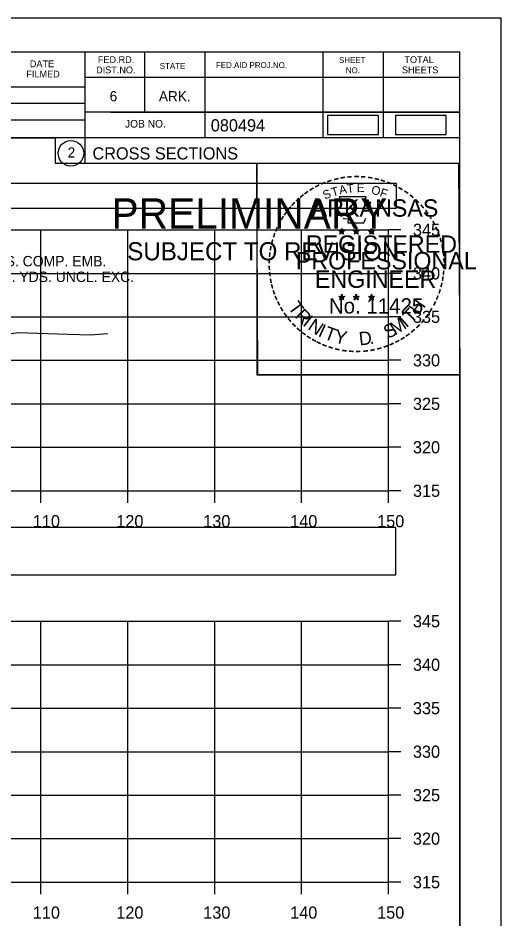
# Model space of a CAD drawing. Extents: x 1376273 to 1384221, y 378927 to 384592.
# Drawn here: x 1381465.7 to 1381521.3, y 381928.3 to 382031.9 of the extents above; entities that cross this region are included whole.
import ezdxf

# ---------------------------------------------------------------- set-up
doc = ezdxf.new("R2010")
doc.units = 0
for name, color, linetype in [('R_Axis', 7, 'Continuous'), ('R_Axis Annot', 7, 'Continuous'), ('R_Border', 7, 'Continuous'), ('R_Border PE', 7, 'Continuous'), ('R_Border Prem', 7, 'Continuous'), ('R_Drive', 7, 'Continuous'), ('R_Exist Surface', 7, 'Continuous'), ('R_Grid', 7, 'Continuous'), ('R_No Plot', 7, 'Continuous')]:
    doc.layers.add(name, color=color, linetype=linetype)

msp = doc.modelspace()

# ---------------------------------------------------------------- linework, layer by layer
at = {"layer": 'R_Axis'}
for p, q in [((1381508.35, 381977.52), (1381508.35, 382007.52)), ((1381509.75, 382007.52), (1381508.35, 382007.52)), ((1381509.75, 382002.52), (1381508.35, 382002.52)), ((1381509.75, 381997.52), (1381508.35, 381997.52)), ((1381509.75, 381992.52), (1381508.35, 381992.52)), ((1381509.75, 381987.52), (1381508.35, 381987.52)), ((1381509.75, 381982.52), (1381508.35, 381982.52)), ((1381208.35, 381977.52), (1381508.35, 381977.52)), ((1381468.35, 381976.12), (1381468.35, 381977.52)), ((1381478.35, 381976.12), (1381478.35, 381977.52)), ((1381488.35, 381976.12), (1381488.35, 381977.52)), ((1381498.35, 381976.12), (1381498.35, 381977.52)), ((1381508.35, 381976.12), (1381508.35, 381977.52)), ((1381509.75, 381977.52), (1381508.35, 381977.52)), ((1381508.35, 381932.52), (1381508.35, 381962.52)), ((1381509.75, 381962.52), (1381508.35, 381962.52)), ((1381509.75, 381957.52), (1381508.35, 381957.52)), ((1381509.75, 381952.52), (1381508.35, 381952.52)), ((1381509.75, 381947.52), (1381508.35, 381947.52)), ((1381509.75, 381942.52), (1381508.35, 381942.52)), ((1381509.75, 381937.52), (1381508.35, 381937.52)), ((1381208.35, 381932.52), (1381508.35, 381932.52)), ((1381468.35, 381931.12), (1381468.35, 381932.52)), ((1381478.35, 381931.12), (1381478.35, 381932.52)), ((1381488.35, 381931.12), (1381488.35, 381932.52)), ((1381498.35, 381931.12), (1381498.35, 381932.52)), ((1381508.35, 381931.12), (1381508.35, 381932.52)), ((1381509.75, 381932.52), (1381508.35, 381932.52))]:
    msp.add_line(p, q, dxfattribs=at)
at = {"layer": 'R_Axis Annot'}
for points in [[(1381207.46, 382010.03), (1381509.26, 382010.03), (1381509.26, 382012.85), (1381207.46, 382012.85)], [(1381207.5, 381967.87), (1381509.19, 381967.87), (1381509.19, 381973.29), (1381207.5, 381973.29)]]:
    msp.add_lwpolyline(points, close=True, dxfattribs=at)
at = {"layer": 'R_Border'}
for p, q in [((1381200.35, 382027.98), (1381516.53, 382027.98)), ((1381473.43, 382027.98), (1381473.43, 382015.18)), ((1381480.27, 382027.98), (1381480.27, 382021.04)), ((1381487.21, 382027.98), (1381487.21, 382018.1)), ((1381500.79, 382027.98), (1381500.79, 382018.1)), ((1381507.73, 382027.98), (1381507.73, 382018.1)), ((1381516.53, 381822.52), (1381516.53, 382027.98)), ((1381516.53, 382025.04), (1381473.43, 382025.04)), ((1381516.53, 382025.06), (1381516.53, 382025.06)), ((1381434.27, 382023.96), (1381473.43, 382023.96)), ((1381434.27, 382022.1), (1381473.43, 382022.1)), ((1381516.53, 382021.04), (1381473.43, 382021.04)), ((1381476.39, 382021.04), (1381516.53, 382021.04)), ((1381434.27, 382020.16), (1381473.43, 382020.16)), ((1381516.53, 382018.1), (1381434.27, 382018.1)), ((1381473.43, 382015.18), (1381516.53, 382015.18))]:
    msp.add_line(p, q, dxfattribs=at)
msp.add_circle((1381471.81, 382016.32), 1.47, dxfattribs=at)
at = {"layer": 'R_Border PE'}
for p, q in [((1381502.61, 382007.44), (1381502.96, 382007.33)), ((1381502.61, 382007.44), (1381502.87, 382007.39)), ((1381502.61, 382007.44), (1381502.85, 382007.32)), ((1381502.75, 382007.03), (1381502.96, 382007.33)), ((1381502.75, 382007.03), (1381502.87, 382007.27)), ((1381502.75, 382007.03), (1381502.96, 382007.25)), ((1381502.96, 382007.69), (1381502.92, 382007.44)), ((1381502.96, 382007.33), (1381502.96, 382007.69)), ((1381502.96, 382007.69), (1381503.01, 382007.44)), ((1381503.31, 382007.44), (1381502.96, 382007.33)), ((1381503.17, 382007.03), (1381502.96, 382007.33)), ((1381503.17, 382007.03), (1381502.96, 382007.24)), ((1381503.31, 382007.44), (1381503.02, 382007.39)), ((1381503.17, 382007.03), (1381503.04, 382007.32)), ((1381503.31, 382007.44), (1381503.1, 382007.34)), ((1381504.28, 382007.44), (1381504.63, 382007.33)), ((1381504.28, 382007.44), (1381504.54, 382007.39)), ((1381504.28, 382007.44), (1381504.52, 382007.32)), ((1381504.42, 382007.03), (1381504.63, 382007.33)), ((1381504.42, 382007.03), (1381504.54, 382007.27)), ((1381504.42, 382007.03), (1381504.63, 382007.25)), ((1381504.63, 382007.69), (1381504.59, 382007.44)), ((1381504.63, 382007.33), (1381504.63, 382007.69)), ((1381504.63, 382007.69), (1381504.68, 382007.44)), ((1381504.98, 382007.44), (1381504.63, 382007.33)), ((1381504.84, 382007.03), (1381504.63, 382007.33)), ((1381504.84, 382007.03), (1381504.63, 382007.24)), ((1381504.98, 382007.44), (1381504.69, 382007.39)), ((1381504.84, 382007.03), (1381504.71, 382007.32)), ((1381504.98, 382007.44), (1381504.77, 382007.34)), ((1381506.05, 382007.43), (1381506.4, 382007.31)), ((1381506.05, 382007.43), (1381506.3, 382007.38)), ((1381506.05, 382007.43), (1381506.28, 382007.3)), ((1381506.18, 382007.02), (1381506.4, 382007.31)), ((1381506.18, 382007.02), (1381506.31, 382007.26)), ((1381506.18, 382007.02), (1381506.39, 382007.23)), ((1381506.4, 382007.68), (1381506.35, 382007.43)), ((1381506.61, 382007.02), (1381506.39, 382007.23)), ((1381506.4, 382007.31), (1381506.4, 382007.68)), ((1381506.4, 382007.68), (1381506.44, 382007.43)), ((1381506.74, 382007.43), (1381506.4, 382007.31)), ((1381506.61, 382007.02), (1381506.4, 382007.31)), ((1381506.74, 382007.43), (1381506.46, 382007.38)), ((1381506.61, 382007.02), (1381506.47, 382007.31)), ((1381506.74, 382007.43), (1381506.54, 382007.32)), ((1381502.96, 382000.12), (1381502.92, 381999.87)), ((1381502.96, 381999.75), (1381502.96, 382000.12)), ((1381502.96, 382000.12), (1381503.01, 381999.87)), ((1381504.63, 382000.12), (1381504.59, 381999.87)), ((1381504.63, 381999.75), (1381504.63, 382000.12)), ((1381504.63, 382000.12), (1381504.68, 381999.87)), ((1381506.39, 382000.11), (1381506.35, 381999.86)), ((1381506.39, 381999.74), (1381506.39, 382000.11)), ((1381506.39, 382000.11), (1381506.44, 381999.86)), ((1381502.61, 381999.86), (1381502.96, 381999.75)), ((1381502.61, 381999.86), (1381502.86, 381999.82)), ((1381502.61, 381999.86), (1381502.85, 381999.74)), ((1381502.74, 381999.46), (1381502.96, 381999.75)), ((1381502.74, 381999.46), (1381502.87, 381999.7)), ((1381502.74, 381999.46), (1381502.96, 381999.67)), ((1381503.3, 381999.86), (1381502.96, 381999.75)), ((1381503.17, 381999.46), (1381502.96, 381999.75)), ((1381503.17, 381999.46), (1381502.96, 381999.67)), ((1381503.3, 381999.86), (1381503.02, 381999.82)), ((1381503.17, 381999.46), (1381503.03, 381999.75)), ((1381503.3, 381999.86), (1381503.1, 381999.76)), ((1381504.28, 381999.86), (1381504.63, 381999.75)), ((1381504.28, 381999.86), (1381504.53, 381999.82)), ((1381504.28, 381999.86), (1381504.51, 381999.74)), ((1381504.41, 381999.46), (1381504.63, 381999.75)), ((1381504.41, 381999.46), (1381504.54, 381999.7)), ((1381504.41, 381999.46), (1381504.62, 381999.67)), ((1381504.84, 381999.46), (1381504.62, 381999.67)), ((1381504.97, 381999.86), (1381504.63, 381999.75)), ((1381504.84, 381999.46), (1381504.63, 381999.75)), ((1381504.97, 381999.86), (1381504.69, 381999.82)), ((1381504.84, 381999.46), (1381504.7, 381999.75)), ((1381504.97, 381999.86), (1381504.77, 381999.76)), ((1381506.04, 381999.85), (1381506.39, 381999.74)), ((1381506.04, 381999.85), (1381506.3, 381999.81)), ((1381506.04, 381999.85), (1381506.28, 381999.73)), ((1381506.18, 381999.45), (1381506.39, 381999.74)), ((1381506.18, 381999.45), (1381506.3, 381999.69)), ((1381506.18, 381999.45), (1381506.39, 381999.66)), ((1381506.74, 381999.85), (1381506.39, 381999.74)), ((1381506.61, 381999.45), (1381506.39, 381999.74)), ((1381506.61, 381999.45), (1381506.39, 381999.66)), ((1381506.74, 381999.85), (1381506.45, 381999.81)), ((1381506.61, 381999.45), (1381506.47, 381999.74)), ((1381506.74, 381999.85), (1381506.54, 381999.75))]:
    msp.add_line(p, q, dxfattribs=at)
for points in [[(1381502.65, 382011.32), (1381502.92, 382010.49)], [(1381506.16, 382010.39), (1381506.31, 382010.68), (1381505.62, 382010.65), (1381505.77, 382011.32), (1381502.65, 382011.32)], [(1381503.15, 382008.89), (1381503.15, 382008.81), (1381503.71, 382008.79), (1381503.65, 382008.31), (1381505.52, 382008.31), (1381505.73, 382008.85)], [(1381502.96, 382007.69), (1381503.17, 382007.03), (1381502.61, 382007.44), (1381503.31, 382007.44), (1381502.75, 382007.03), (1381502.96, 382007.69)], [(1381504.63, 382007.69), (1381504.84, 382007.03), (1381504.28, 382007.44), (1381504.98, 382007.44), (1381504.42, 382007.03), (1381504.63, 382007.69)], [(1381506.4, 382007.68), (1381506.61, 382007.02), (1381506.05, 382007.43), (1381506.74, 382007.43), (1381506.18, 382007.02), (1381506.4, 382007.68)], [(1381502.96, 382000.12), (1381503.17, 381999.46), (1381502.61, 381999.86), (1381503.3, 381999.86), (1381502.74, 381999.46), (1381502.96, 382000.12)], [(1381504.63, 382000.12), (1381504.84, 381999.46), (1381504.28, 381999.86), (1381504.97, 381999.86), (1381504.41, 381999.46), (1381504.63, 382000.12)], [(1381506.39, 382000.11), (1381506.61, 381999.45), (1381506.04, 381999.85), (1381506.74, 381999.85), (1381506.18, 381999.45), (1381506.39, 382000.11)]]:
    msp.add_lwpolyline(points, dxfattribs=at)
for centre, radius in [((1381502.96, 382007.33), 0.172), ((1381502.96, 382007.33), 0.145), ((1381502.96, 382007.33), 0.116), ((1381502.96, 382007.33), 0.0991), ((1381502.96, 382007.33), 0.0747), ((1381502.96, 382007.33), 0.0495), ((1381502.96, 382007.33), 0.0296), ((1381504.63, 382007.33), 0.172), ((1381504.63, 382007.33), 0.145), ((1381504.63, 382007.33), 0.116), ((1381504.63, 382007.33), 0.0991), ((1381504.63, 382007.33), 0.0747), ((1381504.63, 382007.33), 0.0495), ((1381504.63, 382007.33), 0.0296), ((1381506.39, 382007.31), 0.172), ((1381506.39, 382007.31), 0.145), ((1381506.39, 382007.31), 0.116), ((1381506.39, 382007.31), 0.0991), ((1381506.39, 382007.31), 0.0747), ((1381506.39, 382007.31), 0.0495), ((1381506.39, 382007.31), 0.0296), ((1381502.96, 381999.75), 0.172), ((1381502.96, 381999.75), 0.145), ((1381502.96, 381999.75), 0.116), ((1381502.96, 381999.75), 0.0991), ((1381502.96, 381999.75), 0.0747), ((1381502.96, 381999.75), 0.0495), ((1381502.96, 381999.75), 0.0296), ((1381504.63, 381999.75), 0.172), ((1381504.63, 381999.75), 0.145), ((1381504.63, 381999.75), 0.116), ((1381504.63, 381999.75), 0.0991), ((1381504.63, 381999.75), 0.0747), ((1381504.63, 381999.75), 0.0495), ((1381504.63, 381999.75), 0.0296), ((1381506.39, 381999.74), 0.172), ((1381506.39, 381999.74), 0.145), ((1381506.39, 381999.74), 0.116), ((1381506.39, 381999.74), 0.0991), ((1381506.39, 381999.74), 0.0747), ((1381506.39, 381999.74), 0.0495), ((1381506.39, 381999.74), 0.0296)]:
    msp.add_circle(centre, radius, dxfattribs=at)
at = {"layer": 'R_Drive'}
for points in [[(1381501.34, 382018.49), (1381507.18, 382018.49), (1381507.18, 382020.68), (1381501.34, 382020.68)], [(1381509.13, 382018.48), (1381514.97, 382018.48), (1381514.97, 382020.67), (1381509.13, 382020.67)]]:
    msp.add_lwpolyline(points, close=True, dxfattribs=at)
at = {"layer": 'R_Exist Surface'}
msp.add_lwpolyline([(1381415.62, 381993.96), (1381417.17, 381994.06), (1381417.97, 381994.12), (1381435.41, 381994.91), (1381447.47, 381995.36), (1381449.17, 381995.3), (1381454, 381994.98), (1381454.59, 381994.94), (1381465, 381995.62), (1381465.75, 381995.7), (1381471.48, 381995.51), (1381474.07, 381995.46), (1381476.04, 381995.59)], dxfattribs=at)
at = {"layer": 'R_Grid'}
for p, q in [((1381208.35, 382007.52), (1381508.35, 382007.52)), ((1381468.35, 381977.52), (1381468.35, 382007.52)), ((1381478.35, 381977.52), (1381478.35, 382007.52)), ((1381488.35, 381977.52), (1381488.35, 382007.52)), ((1381498.35, 381977.52), (1381498.35, 382007.52)), ((1381508.35, 381977.52), (1381508.35, 382007.52)), ((1381208.35, 382002.52), (1381508.35, 382002.52)), ((1381208.35, 381997.52), (1381508.35, 381997.52)), ((1381208.35, 381992.52), (1381508.35, 381992.52)), ((1381208.35, 381987.52), (1381508.35, 381987.52)), ((1381208.35, 381982.52), (1381508.35, 381982.52)), ((1381208.35, 381977.52), (1381508.35, 381977.52)), ((1381208.35, 381962.52), (1381508.35, 381962.52)), ((1381468.35, 381932.52), (1381468.35, 381962.52)), ((1381478.35, 381932.52), (1381478.35, 381962.52)), ((1381488.35, 381932.52), (1381488.35, 381962.52)), ((1381498.35, 381932.52), (1381498.35, 381962.52)), ((1381508.35, 381932.52), (1381508.35, 381962.52)), ((1381208.35, 381957.52), (1381508.35, 381957.52)), ((1381208.35, 381952.52), (1381508.35, 381952.52)), ((1381208.35, 381947.52), (1381508.35, 381947.52)), ((1381208.35, 381942.52), (1381508.35, 381942.52)), ((1381208.35, 381937.52), (1381508.35, 381937.52)), ((1381208.35, 381932.52), (1381508.35, 381932.52))]:
    msp.add_line(p, q, dxfattribs=at)
at = {"layer": 'R_No Plot'}
for p, q in [((1381187.95, 382031.88), (1381521.28, 382031.88)), ((1381492.56, 381992.73), (1381492.56, 381992.73))]:
    msp.add_line(p, q, dxfattribs=at)
for points in [[(1381187.94, 382031.88), (1381521.28, 382031.88), (1381521.28, 381818.54), (1381187.94, 381818.54)], [(1381434.27, 382027.98), (1381434.27, 382018.1), (1381470, 382018.1), (1381470, 382015.18), (1381493.2, 382015.18), (1381493.2, 381990.85), (1381516.53, 381990.85), (1381516.53, 381822.52), (1381200.35, 381822.52), (1381200.35, 382027.98)], [(1381493.2, 382015.18), (1381516.41, 382015.18), (1381516.53, 381990.85), (1381493.32, 381990.85)]]:
    msp.add_lwpolyline(points, close=True, dxfattribs=at)

# ---------------------------------------------------------------- texts
at = {"layer": 'R_Axis Annot'}
for s, p in [('345', (1381511.15, 382006.82)), ('340', (1381511.15, 382001.82)), ('335', (1381511.15, 381996.82)), ('330', (1381511.15, 381991.82)), ('325', (1381511.15, 381986.82)), ('320', (1381511.15, 381981.82)), ('315', (1381511.15, 381976.82)), ('110', (1381467.43, 381973.32)), ('120', (1381477.03, 381973.32)), ('130', (1381487.03, 381973.32)), ('140', (1381497.03, 381973.32)), ('150', (1381507.03, 381973.32)), ('345', (1381511.15, 381961.82)), ('340', (1381511.15, 381956.82)), ('335', (1381511.15, 381951.82)), ('330', (1381511.15, 381946.82)), ('325', (1381511.15, 381941.82)), ('320', (1381511.15, 381936.82)), ('315', (1381511.15, 381931.82)), ('110', (1381467.43, 381928.32)), ('120', (1381477.03, 381928.32)), ('130', (1381487.03, 381928.32)), ('140', (1381497.03, 381928.32)), ('150', (1381507.03, 381928.32))]:
    msp.add_text(s, height=1.4, dxfattribs=at).set_placement(p)
at = {"layer": 'R_Border'}
for s, height, p in [('DATE', 0.782, (1381467.09, 382026.22)), ('FED.RD.', 0.782, (1381474.91, 382026.7)), ('SHEET', 0.684, (1381502.65, 382026.7)), ('TOTAL', 0.782, (1381510.17, 382026.7)), ('DIST.NO.', 0.782, (1381474.71, 382025.52)), ('STATE', 0.684, (1381482.03, 382026.02)), ('FED.AID PROJ.NO.', 0.684, (1381488.49, 382026.12)), ('NO.', 0.684, (1381503.43, 382025.52)), ('SHEETS', 0.782, (1381509.89, 382025.52)), ('FILMED', 0.782, (1381466.69, 382025.04)), ('6', 1.17, (1381476.27, 382022.3)), ('ARK.', 1.172, (1381481.93, 382022.3)), ('JOB NO.', 0.879, (1381478.03, 382019.28)), ('080494', 1.4, (1381487.9, 382018.84)), ('2', 1.17, (1381471.43, 382015.83)), ('CROSS SECTIONS', 1.4, (1381474.29, 382015.61))]:
    msp.add_text(s, height=height, rotation=360, dxfattribs=at).set_placement(p)
at = {"layer": 'R_Border PE'}
for s, height, rotation, p in [('-', 1.6, 13.6301, (1381502.15, 382012.68)), ('-', 1.6, 10.2193, (1381502.83, 382012.85)), ('-', 1.6, 5.8968, (1381503.56, 382012.96)), ('-', 1.6, 0.1862, (1381504.33, 382013.03)), ('-', 1.6, 357.743, (1381505.05, 382013.01)), ('-', 1.6, 352.1617, (1381505.8, 382012.96)), ('-', 1.6, 347.2049, (1381506.52, 382012.84)), ('-', 1.6, 34.0636, (1381499.54, 382011.49)), ('-', 1.6, 28.7918, (1381500.13, 382011.86)), ('-', 1.6, 24.3072, (1381500.77, 382012.17)), ('-', 1.6, 19.1761, (1381501.4, 382012.44)), ('T', 1, 16.4036, (1381501.92, 382011.32)), ('A', 1, 11.2132, (1381502.75, 382011.58)), ('T', 1, 6.0228, (1381503.6, 382011.74)), ('E', 1, 0.8323, (1381504.7, 382011.85)), ('O', 1, 350.4515, (1381506.31, 382011.64)), ('-', 1.6, 342.3362, (1381507.15, 382012.69)), ('-', 1.6, 337.8551, (1381507.89, 382012.47)), ('-', 1.6, 334.1211, (1381508.52, 382012.2)), ('-', 1.6, 329.6409, (1381509.1, 382011.91)), ('-', 1.6, 38.9507, (1381498.48, 382010.71)), ('-', 1.6, 36.2317, (1381498.96, 382011.09)), ('S', 1, 21.594, (1381501.01, 382010.99)), ('F', 1, 340.0707, (1381507.26, 382011.41)), ('-', 1.6, 325.8627, (1381509.74, 382011.55)), ('-', 1.6, 320.5297, (1381510.35, 382011.13)), ('-', 1.6, 48.423, (1381497.6, 382009.82)), ('-', 1.6, 42.9622, (1381498.05, 382010.3)), ('ARKANSAS', 2, 360, (1381499.51, 382009.03)), ('-', 1.6, 315.5786, (1381510.95, 382010.64)), ('-', 1.6, 309.8797, (1381511.52, 382010.09)), ('-', 1.6, 54.2325, (1381496.79, 382008.77)), ('-', 1.6, 50.6142, (1381497.2, 382009.33)), ('-', 1.6, 306.6522, (1381512.04, 382009.49)), ('-', 1.6, 62.8713, (1381496.15, 382007.62)), ('-', 1.6, 58.0706, (1381496.46, 382008.24)), ('-', 1.4, 303.6753, (1381512.53, 382008.92)), ('-', 1.6, 299.6684, (1381512.85, 382008.31)), ('-', 1.6, 67.7743, (1381495.89, 382007.01)), ('DWB', 0.01, 360, (1381502.95, 382007.32)), ('DWB', 0.01, 360, (1381504.62, 382007.32)), ('DWB', 0.01, 360, (1381506.38, 382007.31)), ('-', 1.6, 294.6628, (1381513.17, 382007.7)), ('-', 1.6, 290.5728, (1381513.43, 382007.12)), ('-', 1.6, 75.461, (1381495.47, 382005.67)), ('-', 1.6, 72.3945, (1381495.67, 382006.38)), ('REGISTERED', 2, 360, (1381498.83, 382004.88)), ('-', 1.6, 285.1233, (1381513.66, 382006.54)), ('-', 1.6, 81.2013, (1381495.34, 382004.96)), ('-', 1.6, 280.5493, (1381513.86, 382005.8)), ('-', 1.6, 89.0622, (1381495.24, 382003.56)), ('-', 1.6, 85.1863, (1381495.26, 382004.27)), ('PROFESSIONAL', 2, 360, (1381497.68, 382002.97)), ('-', 1.6, 276.5962, (1381514.02, 382005.03)), ('-', 1.6, 274.3301, (1381514.08, 382004.31)), ('-', 1.6, 94.1959, (1381495.27, 382002.84)), ('-', 1.6, 269.9407, (1381514.12, 382003.68)), ('-', 1.6, 98.9479, (1381495.35, 382002.17)), ('ENGINEER', 2, 360, (1381499.87, 382000.85)), ('-', 1.6, 260.9953, (1381514.03, 382002.36)), ('-', 1.6, 263.5172, (1381514.1, 382003.01)), ('-', 1.6, 101.7149, (1381495.48, 382001.44)), ('-', 1.6, 105.4578, (1381495.64, 382000.84)), ('-', 1.6, 255.7626, (1381513.92, 382001.68)), ('-', 1.6, 109.0874, (1381495.86, 382000.21)), ('-', 1.6, 114.0643, (1381496.11, 381999.62)), ('-', 1.6, 247.8887, (1381513.51, 382000.29)), ('-', 1.6, 252.8681, (1381513.74, 382000.96)), ('-', 1.6, 115.7289, (1381496.42, 381999)), ('T', 1.54, 306.0406, (1381496.72, 381998.59)), ('No. 11425', 1.757, 360, (1381501.49, 381997.9)), ('DWB', 0.01, 360, (1381502.94, 381999.75)), ('DWB', 0.01, 360, (1381504.61, 381999.75)), ('DWB', 0.01, 360, (1381506.38, 381999.74)), ('H', 1.54, 54.6088, (1381511.84, 381997.63)), ('-', 1.6, 244.6197, (1381513.25, 381999.66)), ('-', 1.6, 120.4471, (1381496.77, 381998.41)), ('-', 1.6, 125.8934, (1381497.18, 381997.85)), ('R', 1.54, 314.005, (1381497.48, 381997.54)), ('T', 1.54, 46.6444, (1381510.95, 381996.68)), ('-', 1.6, 239.0712, (1381512.86, 381998.91)), ('-', 1.6, 130.7181, (1381497.64, 381997.3)), ('I', 1.54, 321.9694, (1381498.38, 381996.61)), ('N', 1.54, 326.5002, (1381498.95, 381996.14)), ('M', 1.54, 32.6563, (1381509.1, 381995.36)), ('I', 1.54, 42.1136, (1381510.39, 381996.21)), ('-', 1.6, 231.2538, (1381512.03, 381997.69)), ('-', 1.6, 233.8452, (1381512.46, 381998.25)), ('-', 1.6, 134.2238, (1381498.16, 381996.76)), ('-', 1.6, 138.9338, (1381498.68, 381996.29)), ('-', 1.6, 144.6463, (1381499.24, 381995.89)), ('I', 1.54, 335.3603, (1381500.15, 381995.35)), ('T', 1.54, 339.8912, (1381500.82, 381995.03)), ('Y', 1.54, 347.8556, (1381502.03, 381994.58)), ('D', 1.54, 6.3969, (1381505.02, 381994.22)), ('S', 1.54, 26.9312, (1381508.26, 381994.95)), ('-', 1.6, 221.0851, (1381511.02, 381996.61)), ('-', 1.6, 225.7653, (1381511.55, 381997.12)), ('-', 1.6, 148.0898, (1381499.8, 381995.51)), ('-', 1.6, 151.5704, (1381500.38, 381995.19)), ('-', 1.6, 207.3568, (1381509.38, 381995.41)), ('-', 1.6, 212.2491, (1381509.94, 381995.75)), ('-', 1.6, 215.7363, (1381510.48, 381996.14)), ('-', 1.6, 154.6002, (1381500.9, 381994.94)), ('-', 1.6, 158.5612, (1381501.52, 381994.69)), ('-', 1.6, 162.7983, (1381502.21, 381994.48)), ('-', 1.6, 167.5555, (1381502.93, 381994.31)), ('-', 1.6, 173.1155, (1381503.7, 381994.2)), ('-', 1.6, 191.2858, (1381506.73, 381994.38)), ('.', 1.54, 13.7642, (1381506.21, 381994.35)), ('-', 1.6, 195.4743, (1381507.46, 381994.57)), ('-', 1.6, 200.7184, (1381508.14, 381994.82)), ('-', 1.6, 204.2516, (1381508.76, 381995.09)), ('-', 1.6, 176.5183, (1381504.45, 381994.15)), ('-', 1.6, 181.5918, (1381505.19, 381994.17)), ('-', 1.6, 185.8167, (1381506, 381994.24))]:
    msp.add_text(s, height=height, rotation=rotation, dxfattribs=at).set_placement(p)
at = {"layer": 'R_Border Prem'}
for s, height, p in [('PRELIMINARY', 3.5, (1381476.48, 382007.65)), ('DWB', 0.01, (1381477.22, 382009.49)), ('SUBJECT TO REVISION', 2.0751, (1381478.29, 382004.02))]:
    msp.add_text(s, height=height, rotation=360, dxfattribs=at).set_placement(p)
at = {"layer": 'R_Drive'}
for s, p in [('CONSTRUCT TURNOUT = 50 CU. YDS. COMP. EMB.', (1381436.44, 382003.32)), ('40 CU. YDS. UNCL. EXC.', (1381460.44, 382001.52))]:
    msp.add_text(s, height=1.2, dxfattribs=at).set_placement(p)

doc.saveas('drawing.dxf')
